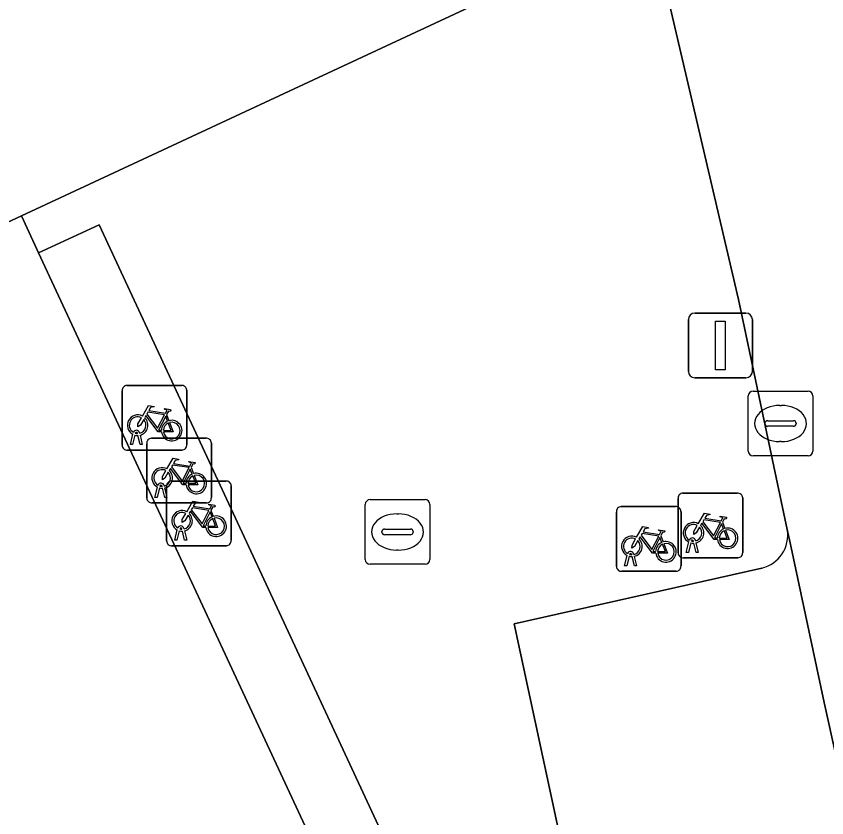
# Model space of a CAD drawing. Extents: x 160030 to 160839, y 385325 to 386450.
# Drawn here: x 160558.76 to 160571.3, y 386279.02 to 386291.41 of the extents above; entities that cross this region are included whole.
import ezdxf

# ---------------------------------------------------------------- set-up
doc = ezdxf.new("R2010")
doc.units = 0
for name, color, linetype in [('IMGEO_Fietsenrek', 7, 'Continuous'), ('IMGEO_Kolk', 7, 'Continuous'), ('IMGEO_Lichtmast', 7, 'Continuous'), ('IMGEO_Pand', 7, 'Continuous'), ('IMGEO_Parkeervlak_open', 7, 'Continuous'), ('IMGEO_Rijbaan_lokaal_open', 7, 'Continuous'), ('IMGEO_Voetpad_open', 7, 'Continuous')]:
    doc.layers.add(name, color=color, linetype=linetype)

msp = doc.modelspace()

# ---------------------------------------------------------------- linework, layer by layer
at = {"layer": 'IMGEO_Fietsenrek'}
for p, q in [((160560.399, 386284.78), (160560.399, 386285.621)), ((160560.399, 386285.621), (160560.399, 386284.78)), ((160560.474, 386285.705), (160561.315, 386285.705)), ((160561.315, 386285.705), (160560.474, 386285.705)), ((160561.399, 386285.63), (160561.399, 386284.789)), ((160561.399, 386284.789), (160561.399, 386285.63)), ((160561.086, 386285.254), (160561.122, 386285.159)), ((160560.526, 386284.789), (160560.565, 386284.949)), ((160560.595, 386284.937), (160560.56, 386284.789)), ((160560.637, 386284.961), (160560.636, 386284.965)), ((160560.678, 386284.789), (160560.644, 386284.931)), ((160560.668, 386284.972), (160560.669, 386284.965)), ((160560.676, 386284.935), (160560.711, 386284.789)), ((160560.854, 386284.888), (160561.695, 386284.888)), ((160561.695, 386284.888), (160560.854, 386284.888)), ((160560.56, 386284.789), (160560.526, 386284.789)), ((160560.711, 386284.789), (160560.678, 386284.789)), ((160560.779, 386283.963), (160560.779, 386284.804)), ((160560.779, 386284.804), (160560.779, 386283.963)), ((160561.779, 386284.813), (160561.779, 386283.972)), ((160561.779, 386283.972), (160561.779, 386284.813)), ((160561.324, 386284.705), (160560.483, 386284.705)), ((160560.483, 386284.705), (160561.324, 386284.705)), ((160561.466, 386284.437), (160561.502, 386284.342)), ((160560.906, 386283.972), (160560.945, 386284.132)), ((160560.975, 386284.12), (160560.94, 386283.972)), ((160561.017, 386284.144), (160561.016, 386284.148)), ((160561.058, 386283.972), (160561.024, 386284.114)), ((160561.048, 386284.155), (160561.049, 386284.148)), ((160561.056, 386284.118), (160561.091, 386283.972)), ((160561.086, 386283.301), (160561.086, 386284.142)), ((160561.086, 386284.142), (160561.086, 386283.301)), ((160561.161, 386284.226), (160562.002, 386284.226)), ((160562.002, 386284.226), (160561.161, 386284.226)), ((160562.086, 386284.151), (160562.086, 386283.31)), ((160562.086, 386283.31), (160562.086, 386284.151)), ((160569.071, 386284.04), (160569.912, 386284.04)), ((160569.912, 386284.04), (160569.071, 386284.04)), ((160561.704, 386283.888), (160560.863, 386283.888)), ((160560.863, 386283.888), (160561.704, 386283.888)), ((160560.94, 386283.972), (160560.906, 386283.972)), ((160561.091, 386283.972), (160561.058, 386283.972)), ((160568.996, 386283.115), (160568.996, 386283.956)), ((160568.996, 386283.956), (160568.996, 386283.115)), ((160569.996, 386283.965), (160569.996, 386283.124)), ((160569.996, 386283.124), (160569.996, 386283.965)), ((160561.773, 386283.775), (160561.809, 386283.68)), ((160568.042, 386282.906), (160568.042, 386283.747)), ((160568.042, 386283.747), (160568.042, 386282.906)), ((160568.117, 386283.831), (160568.958, 386283.831)), ((160568.958, 386283.831), (160568.117, 386283.831)), ((160569.042, 386283.756), (160569.042, 386282.915)), ((160569.042, 386282.915), (160569.042, 386283.756)), ((160561.324, 386283.482), (160561.323, 386283.486)), ((160561.355, 386283.493), (160561.356, 386283.486)), ((160569.683, 386283.589), (160569.719, 386283.494)), ((160561.213, 386283.31), (160561.252, 386283.47)), ((160561.282, 386283.458), (160561.247, 386283.31)), ((160561.365, 386283.31), (160561.331, 386283.452)), ((160561.363, 386283.456), (160561.398, 386283.31)), ((160568.729, 386283.38), (160568.765, 386283.285)), ((160562.011, 386283.226), (160561.17, 386283.226)), ((160561.17, 386283.226), (160562.011, 386283.226)), ((160561.247, 386283.31), (160561.213, 386283.31)), ((160561.398, 386283.31), (160561.365, 386283.31)), ((160569.123, 386283.124), (160569.162, 386283.284)), ((160569.192, 386283.272), (160569.157, 386283.124)), ((160569.234, 386283.296), (160569.233, 386283.3)), ((160569.275, 386283.124), (160569.241, 386283.266)), ((160569.265, 386283.307), (160569.266, 386283.3)), ((160569.273, 386283.27), (160569.308, 386283.124)), ((160569.157, 386283.124), (160569.123, 386283.124)), ((160569.308, 386283.124), (160569.275, 386283.124)), ((160568.169, 386282.915), (160568.208, 386283.075)), ((160568.238, 386283.063), (160568.203, 386282.915)), ((160568.28, 386283.087), (160568.279, 386283.091)), ((160568.321, 386282.915), (160568.287, 386283.057)), ((160568.311, 386283.098), (160568.312, 386283.091)), ((160568.319, 386283.061), (160568.354, 386282.915)), ((160569.921, 386283.04), (160569.08, 386283.04)), ((160569.08, 386283.04), (160569.921, 386283.04)), ((160568.203, 386282.915), (160568.169, 386282.915)), ((160568.354, 386282.915), (160568.321, 386282.915)), ((160568.967, 386282.831), (160568.126, 386282.831)), ((160568.126, 386282.831), (160568.967, 386282.831))]:
    msp.add_line(p, q, dxfattribs=at)
for points in [[(160560.712, 386285.231), (160560.807, 386285.395), (160560.893, 386285.381), (160560.895, 386285.372), (160560.839, 386285.361), (160560.812, 386285.316), (160561.068, 386285.275)], [(160561.008, 386284.987), (160560.958, 386284.987), (160560.767, 386285.238), (160560.748, 386285.206)], [(160561.055, 386285.25), (160560.798, 386285.291), (160560.781, 386285.262), (160560.948, 386285.042), (160561.055, 386285.25)], [(160561.068, 386285.275), (160561.093, 386285.324), (160561.087, 386285.328), (160561.064, 386285.332), (160561.052, 386285.339), (160561.051, 386285.342), (160561.053, 386285.347), (160561.148, 386285.332), (160561.15, 386285.322), (160561.14, 386285.309), (160561.128, 386285.303), (160561.114, 386285.309), (160561.086, 386285.254)], [(160560.733, 386285.179), (160560.681, 386285.089), (160560.641, 386285.064), (160560.642, 386285.111), (160560.697, 386285.205)], [(160561.103, 386285.152), (160561.073, 386285.229), (160560.964, 386285.011), (160561.007, 386285.011)], [(160561.037, 386285.011), (160561.157, 386285.01), (160561.113, 386285.124)], [(160561.133, 386285.131), (160561.188, 386284.986), (160561.038, 386284.986)], [(160561.092, 386284.414), (160561.187, 386284.578), (160561.273, 386284.564), (160561.275, 386284.555), (160561.219, 386284.544), (160561.192, 386284.499), (160561.448, 386284.458)], [(160561.448, 386284.458), (160561.473, 386284.507), (160561.467, 386284.511), (160561.444, 386284.515), (160561.432, 386284.522), (160561.431, 386284.525), (160561.433, 386284.53), (160561.528, 386284.515), (160561.53, 386284.505), (160561.52, 386284.492), (160561.508, 386284.486), (160561.494, 386284.492), (160561.466, 386284.437)], [(160561.113, 386284.362), (160561.061, 386284.272), (160561.021, 386284.247), (160561.022, 386284.294), (160561.077, 386284.388)], [(160561.388, 386284.17), (160561.338, 386284.17), (160561.147, 386284.421), (160561.128, 386284.389)], [(160561.435, 386284.433), (160561.178, 386284.474), (160561.161, 386284.445), (160561.328, 386284.225), (160561.435, 386284.433)], [(160561.483, 386284.335), (160561.453, 386284.412), (160561.344, 386284.194), (160561.387, 386284.194)], [(160561.417, 386284.194), (160561.537, 386284.193), (160561.493, 386284.307)], [(160561.513, 386284.314), (160561.568, 386284.169), (160561.418, 386284.169)], [(160561.399, 386283.752), (160561.494, 386283.916), (160561.58, 386283.902), (160561.582, 386283.893), (160561.526, 386283.882), (160561.499, 386283.837), (160561.755, 386283.796)], [(160561.755, 386283.796), (160561.78, 386283.845), (160561.774, 386283.849), (160561.751, 386283.853), (160561.739, 386283.86), (160561.738, 386283.863), (160561.74, 386283.868), (160561.835, 386283.853), (160561.837, 386283.843), (160561.827, 386283.83), (160561.815, 386283.824), (160561.801, 386283.83), (160561.773, 386283.775)], [(160561.695, 386283.508), (160561.645, 386283.508), (160561.454, 386283.759), (160561.435, 386283.727)], [(160561.742, 386283.771), (160561.485, 386283.812), (160561.468, 386283.783), (160561.635, 386283.563), (160561.742, 386283.771)], [(160561.79, 386283.673), (160561.76, 386283.75), (160561.651, 386283.532), (160561.694, 386283.532)], [(160569.309, 386283.566), (160569.404, 386283.73), (160569.49, 386283.716), (160569.492, 386283.707), (160569.436, 386283.696), (160569.409, 386283.651), (160569.665, 386283.61)], [(160561.42, 386283.7), (160561.368, 386283.61), (160561.328, 386283.585), (160561.329, 386283.632), (160561.384, 386283.726)], [(160561.724, 386283.532), (160561.844, 386283.531), (160561.8, 386283.645)], [(160561.82, 386283.652), (160561.875, 386283.507), (160561.725, 386283.507)], [(160569.652, 386283.585), (160569.395, 386283.626), (160569.378, 386283.597), (160569.545, 386283.377), (160569.652, 386283.585)], [(160569.665, 386283.61), (160569.69, 386283.659), (160569.684, 386283.663), (160569.661, 386283.667), (160569.649, 386283.674), (160569.648, 386283.677), (160569.65, 386283.682), (160569.745, 386283.667), (160569.747, 386283.657), (160569.737, 386283.644), (160569.725, 386283.638), (160569.711, 386283.644), (160569.683, 386283.589)], [(160568.355, 386283.357), (160568.45, 386283.521), (160568.536, 386283.507), (160568.538, 386283.498), (160568.482, 386283.487), (160568.455, 386283.442), (160568.711, 386283.401)], [(160569.33, 386283.514), (160569.278, 386283.424), (160569.238, 386283.399), (160569.239, 386283.446), (160569.294, 386283.54)], [(160569.605, 386283.322), (160569.555, 386283.322), (160569.364, 386283.573), (160569.345, 386283.541)], [(160569.7, 386283.487), (160569.67, 386283.564), (160569.561, 386283.346), (160569.604, 386283.346)], [(160568.651, 386283.113), (160568.601, 386283.113), (160568.41, 386283.364), (160568.391, 386283.332)], [(160568.698, 386283.376), (160568.441, 386283.417), (160568.424, 386283.388), (160568.591, 386283.168), (160568.698, 386283.376)], [(160568.746, 386283.278), (160568.716, 386283.355), (160568.607, 386283.137), (160568.65, 386283.137)], [(160568.711, 386283.401), (160568.736, 386283.45), (160568.73, 386283.454), (160568.707, 386283.458), (160568.695, 386283.465), (160568.694, 386283.468), (160568.696, 386283.473), (160568.791, 386283.458), (160568.793, 386283.448), (160568.783, 386283.435), (160568.771, 386283.429), (160568.757, 386283.435), (160568.729, 386283.38)], [(160569.634, 386283.346), (160569.754, 386283.345), (160569.71, 386283.459)], [(160569.73, 386283.466), (160569.785, 386283.321), (160569.635, 386283.321)], [(160568.376, 386283.305), (160568.324, 386283.215), (160568.284, 386283.19), (160568.285, 386283.237), (160568.34, 386283.331)], [(160568.68, 386283.137), (160568.8, 386283.136), (160568.756, 386283.25)], [(160568.776, 386283.257), (160568.831, 386283.112), (160568.681, 386283.112)]]:
    msp.add_lwpolyline(points, dxfattribs=at)
for centre, radius, start, end in [((160560.477, 386285.627), 0.0779, 92.4484, 184.2845), ((160560.477, 386285.627), 0.0779, 92.4484, 184.2845), ((160561.321, 386285.627), 0.0779, 2.4484, 94.2845), ((160561.321, 386285.627), 0.0779, 2.4484, 94.2845), ((160560.639, 386285.09), 0.159, 62.6766, 242.1369), ((160560.639, 386285.09), 0.129, 63.3192, 238.903), ((160560.639, 386285.09), 0.129, 283.6043, 43.4302), ((160560.639, 386285.09), 0.159, 283.5766, 46.6042), ((160561.166, 386285.006), 0.159, 113.3408, 178.3217), ((160561.166, 386285.006), 0.159, 187.0065, 105.7708), ((160561.166, 386285.006), 0.129, 113.923, 177.9556), ((160561.166, 386285.006), 0.129, 188.6715, 104.5883), ((160560.619, 386284.961), 0.0499, 12.8025, 158.6934), ((160560.639, 386285.09), 0.159, 253.9967, 271.7867), ((160560.619, 386284.961), 0.0174, 12.8025, 163.4502), ((160560.639, 386285.09), 0.129, 253.415, 269.0204), ((160560.857, 386284.81), 0.0779, 92.4484, 184.2845), ((160560.857, 386284.81), 0.0779, 92.4484, 184.2845), ((160561.701, 386284.81), 0.0779, 2.4484, 94.2845), ((160561.701, 386284.81), 0.0779, 2.4484, 94.2845), ((160560.477, 386284.783), 0.0779, 182.4484, 274.2845), ((160560.477, 386284.783), 0.0779, 182.4484, 274.2845), ((160561.321, 386284.783), 0.0779, 272.4484, 4.2845), ((160561.321, 386284.783), 0.0779, 272.4484, 4.2845), ((160561.019, 386284.273), 0.159, 62.6766, 242.1369), ((160561.019, 386284.273), 0.129, 63.3192, 238.903), ((160561.019, 386284.273), 0.129, 283.6043, 43.4302), ((160561.019, 386284.273), 0.159, 283.5766, 46.6042), ((160561.546, 386284.189), 0.159, 113.3408, 178.3217), ((160561.546, 386284.189), 0.159, 187.0065, 105.7708), ((160561.546, 386284.189), 0.129, 113.923, 177.9556), ((160561.546, 386284.189), 0.129, 188.6715, 104.5883), ((160560.999, 386284.144), 0.0499, 12.8025, 158.6934), ((160561.019, 386284.273), 0.159, 253.9967, 271.7867), ((160560.999, 386284.144), 0.0174, 12.8025, 163.4502), ((160561.019, 386284.273), 0.129, 253.415, 269.0204), ((160561.164, 386284.148), 0.0779, 92.4484, 184.2845), ((160561.164, 386284.148), 0.0779, 92.4484, 184.2845), ((160562.008, 386284.148), 0.0779, 2.4484, 94.2845), ((160562.008, 386284.148), 0.0779, 2.4484, 94.2845), ((160569.074, 386283.962), 0.0779, 92.4484, 184.2845), ((160569.074, 386283.962), 0.0779, 92.4484, 184.2845), ((160569.918, 386283.962), 0.0779, 2.4484, 94.2845), ((160569.918, 386283.962), 0.0779, 2.4484, 94.2845), ((160560.857, 386283.966), 0.0779, 182.4484, 274.2845), ((160560.857, 386283.966), 0.0779, 182.4484, 274.2845), ((160561.701, 386283.966), 0.0779, 272.4484, 4.2845), ((160561.701, 386283.966), 0.0779, 272.4484, 4.2845), ((160561.326, 386283.611), 0.159, 62.6766, 242.1369), ((160561.326, 386283.611), 0.129, 63.3192, 238.903), ((160568.12, 386283.753), 0.0779, 92.4484, 184.2845), ((160568.12, 386283.753), 0.0779, 92.4484, 184.2845), ((160568.964, 386283.753), 0.0779, 2.4484, 94.2845), ((160568.964, 386283.753), 0.0779, 2.4484, 94.2845), ((160561.326, 386283.611), 0.129, 283.6043, 43.4302), ((160561.326, 386283.611), 0.159, 283.5766, 46.6042), ((160561.853, 386283.527), 0.159, 113.3408, 178.3217), ((160561.853, 386283.527), 0.159, 187.0065, 105.7708), ((160561.853, 386283.527), 0.129, 113.923, 177.9556), ((160561.853, 386283.527), 0.129, 188.6715, 104.5883), ((160561.306, 386283.482), 0.0499, 12.8025, 158.6934), ((160561.306, 386283.482), 0.0174, 12.8025, 163.4502), ((160561.326, 386283.611), 0.129, 253.415, 269.0204), ((160569.236, 386283.425), 0.159, 62.6766, 242.1369), ((160569.236, 386283.425), 0.129, 63.3192, 238.903), ((160569.236, 386283.425), 0.129, 283.6043, 43.4302), ((160569.236, 386283.425), 0.159, 283.5766, 46.6042), ((160569.763, 386283.341), 0.159, 113.3408, 178.3217), ((160569.763, 386283.341), 0.159, 187.0065, 105.7708), ((160561.326, 386283.611), 0.159, 253.9967, 271.7867), ((160568.282, 386283.216), 0.159, 62.6766, 242.1369), ((160569.763, 386283.341), 0.129, 113.923, 177.9556), ((160569.763, 386283.341), 0.129, 188.6715, 104.5883), ((160561.164, 386283.304), 0.0779, 182.4484, 274.2845), ((160561.164, 386283.304), 0.0779, 182.4484, 274.2845), ((160562.008, 386283.304), 0.0779, 272.4484, 4.2845), ((160562.008, 386283.304), 0.0779, 272.4484, 4.2845), ((160568.282, 386283.216), 0.129, 63.3192, 238.903), ((160568.282, 386283.216), 0.129, 283.6043, 43.4302), ((160568.282, 386283.216), 0.159, 283.5766, 46.6042), ((160568.809, 386283.132), 0.159, 113.3408, 178.3217), ((160568.809, 386283.132), 0.159, 187.0065, 105.7708), ((160568.809, 386283.132), 0.129, 113.923, 177.9556), ((160568.809, 386283.132), 0.129, 188.6715, 104.5883), ((160569.216, 386283.296), 0.0499, 12.8025, 158.6934), ((160569.236, 386283.425), 0.159, 253.9967, 271.7867), ((160569.216, 386283.296), 0.0174, 12.8025, 163.4502), ((160569.236, 386283.425), 0.129, 253.415, 269.0204), ((160568.262, 386283.087), 0.0499, 12.8025, 158.6934), ((160568.262, 386283.087), 0.0174, 12.8025, 163.4502), ((160569.074, 386283.118), 0.0779, 182.4484, 274.2845), ((160569.074, 386283.118), 0.0779, 182.4484, 274.2845), ((160569.918, 386283.118), 0.0779, 272.4484, 4.2845), ((160569.918, 386283.118), 0.0779, 272.4484, 4.2845), ((160568.282, 386283.216), 0.159, 253.9967, 271.7867), ((160568.282, 386283.216), 0.129, 253.415, 269.0204), ((160568.12, 386282.909), 0.0779, 182.4484, 274.2845), ((160568.12, 386282.909), 0.0779, 182.4484, 274.2845), ((160568.964, 386282.909), 0.0779, 272.4484, 4.2845), ((160568.964, 386282.909), 0.0779, 272.4484, 4.2845)]:
    msp.add_arc(centre, radius, start, end, dxfattribs=at)
at = {"layer": 'IMGEO_Kolk'}
for p, q in [((160570.156, 386285.615), (160571.008, 386285.615)), ((160570.081, 386284.689), (160570.081, 386285.541)), ((160571.082, 386285.541), (160571.082, 386284.689)), ((160570.569, 386285.395), (160570.594, 386285.395)), ((160570.34, 386285.109), (160570.34, 386285.121)), ((160570.383, 386285.158), (160570.781, 386285.158)), ((160570.824, 386285.121), (160570.824, 386285.109)), ((160570.778, 386285.072), (160570.38, 386285.072)), ((160570.592, 386284.835), (160570.567, 386284.835)), ((160571.008, 386284.615), (160570.156, 386284.615)), ((160564.158, 386283.013), (160564.158, 386283.865)), ((160564.233, 386283.939), (160565.085, 386283.939)), ((160565.159, 386283.865), (160565.159, 386283.013)), ((160564.646, 386283.719), (160564.671, 386283.719)), ((160564.46, 386283.482), (160564.858, 386283.482)), ((160564.417, 386283.433), (160564.417, 386283.445)), ((160564.855, 386283.396), (160564.457, 386283.396)), ((160564.901, 386283.445), (160564.901, 386283.433)), ((160564.669, 386283.159), (160564.644, 386283.159)), ((160565.085, 386282.939), (160564.233, 386282.939))]:
    msp.add_line(p, q, dxfattribs=at)
for points in [[(160570.156, 386285.615), (160571.008, 386285.615)], [(160570.081, 386284.689), (160570.081, 386285.541)], [(160571.082, 386285.541), (160571.082, 386284.689)], [(160571.008, 386284.615), (160570.156, 386284.615)], [(160564.158, 386283.013), (160564.158, 386283.865)], [(160564.233, 386283.939), (160565.085, 386283.939)], [(160565.159, 386283.865), (160565.159, 386283.013)], [(160565.085, 386282.939), (160564.233, 386282.939)]]:
    msp.add_lwpolyline(points, dxfattribs=at)
for centre, radius, start, end in [((160570.158, 386285.539), 0.0765, 91.552, 178.448), ((160570.158, 386285.539), 0.0765, 91.552, 178.448), ((160571.006, 386285.539), 0.0765, 1.552, 88.448), ((160571.006, 386285.539), 0.0765, 1.552, 88.448), ((160570.38, 386285.118), 0.0403, 85.8775, 175.7526), ((160570.377, 386285.108), 0.0366, 178.938, 274.7102), ((160570.781, 386285.115), 0.043, 264.8664, 352.4533), ((160570.785, 386285.12), 0.0386, 1.7309, 96.639), ((160570.158, 386284.691), 0.0765, 181.552, 268.448), ((160570.158, 386284.691), 0.0765, 181.552, 268.448), ((160571.006, 386284.691), 0.0765, 271.552, 358.448), ((160571.006, 386284.691), 0.0765, 271.552, 358.448), ((160564.235, 386283.863), 0.0765, 91.552, 178.448), ((160564.235, 386283.863), 0.0765, 91.552, 178.448), ((160565.083, 386283.863), 0.0765, 1.552, 88.448), ((160565.083, 386283.863), 0.0765, 1.552, 88.448), ((160564.457, 386283.442), 0.0403, 85.8775, 175.7526), ((160564.862, 386283.444), 0.0386, 1.7309, 96.639), ((160564.454, 386283.432), 0.0366, 178.938, 274.7102), ((160564.858, 386283.439), 0.043, 264.8664, 352.4533), ((160564.235, 386283.015), 0.0765, 181.552, 268.448), ((160564.235, 386283.015), 0.0765, 181.552, 268.448), ((160565.083, 386283.015), 0.0765, 271.552, 358.448), ((160565.083, 386283.015), 0.0765, 271.552, 358.448)]:
    msp.add_arc(centre, radius, start, end, dxfattribs=at)
for centre, major_axis, ratio, start_param, end_param in [((160570.568, 386285.115), (-0.387, 0.002), 0.722429, 4.712389, 7.853982), ((160570.593, 386285.115), (-0.39, 0.002), 0.717154, 1.570796, 4.712389), ((160564.645, 386283.439), (-0.387, 0.002), 0.722429, 4.712389, 7.853982), ((160564.67, 386283.439), (-0.39, 0.002), 0.717154, 1.570796, 4.712389)]:
    msp.add_ellipse(centre, major_axis=major_axis, ratio=ratio, start_param=start_param, end_param=end_param, dxfattribs=at)
at = {"layer": 'IMGEO_Lichtmast'}
for p, q in [((160569.256, 386286.822), (160570.046, 386286.822)), ((160570.046, 386286.822), (160569.256, 386286.822)), ((160569.156, 386285.922), (160569.156, 386286.722)), ((160569.156, 386286.722), (160569.156, 386285.922)), ((160570.146, 386286.722), (160570.146, 386285.922)), ((160570.146, 386285.922), (160570.146, 386286.722)), ((160570.046, 386285.822), (160569.256, 386285.822)), ((160569.256, 386285.822), (160570.046, 386285.822))]:
    msp.add_line(p, q, dxfattribs=at)
msp.add_lwpolyline([(160569.576, 386286.697), (160569.726, 386286.697), (160569.726, 386285.947), (160569.576, 386285.947), (160569.576, 386286.697)], dxfattribs=at)
for centre, start, end in [((160569.256, 386286.722), 90, 180), ((160569.256, 386286.722), 90, 180), ((160570.046, 386286.722), 0, 90), ((160570.046, 386286.722), 360, 90), ((160569.256, 386285.922), 180, 270), ((160569.256, 386285.922), 180, 270), ((160570.046, 386285.922), 270, 0), ((160570.046, 386285.922), 270, 0)]:
    msp.add_arc(centre, 0.1, start, end, dxfattribs=at)
at = {"layer": 'IMGEO_Pand'}
msp.add_lwpolyline([(160564.552, 386268.919), (160567.278, 386270.187), (160566.044, 386272.84), (160559.108, 386287.753), (160558.841, 386288.328), (160540.218, 386279.666), (160551.34, 386255.017), (160565.886, 386261.783), (160562.92, 386268.16)], close=True, dxfattribs=at)
at = {"layer": 'IMGEO_Parkeervlak_open'}
for points in [[(160573.783, 386269.382), (160573.724, 386269.66), (160571.254, 386280.804), (160570.729, 386283.272), (160570.686, 386283.475)], [(160570.292, 386282.88), (160566.463, 386282.019), (160569.327, 386268.69), (160573.184, 386269.577)]]:
    msp.add_lwpolyline(points, dxfattribs=at)
msp.add_arc((160570.17, 386283.389), 0.523, 283.4706, 9.5055, dxfattribs=at)
at = {"layer": 'IMGEO_Rijbaan_lokaal_open'}
msp.add_lwpolyline([(160526.405, 386273.241), (160540.218, 386279.666), (160558.841, 386288.328), (160565.917, 386291.617), (160568.687, 386292.351), (160568.038, 386295.127), (160567.427, 386297.831), (160556.804, 386292.876), (160529.99, 386280.395), (160511.822, 386271.977), (160509.851, 386271.064), (160500, 386266.499), (160499.019, 386266.046), (160486.842, 386260.322), (160464.649, 386250), (160461.639, 386248.6), (160463.741, 386244.093), (160476.44, 386250), (160490.848, 386256.702), (160500, 386260.959), (160512.703, 386266.867)], close=True, dxfattribs=at)
msp.add_lwpolyline([(160568.687, 386292.351), (160569.929, 386287.035), (160570.686, 386283.475), (160570.729, 386283.272), (160571.254, 386280.804), (160573.724, 386269.66), (160573.783, 386269.382), (160574.223, 386267.261), (160578.589, 386248.37), (160578.679, 386247.961), (160578.774, 386247.521), (160581.262, 386235.966), (160582.058, 386232.375), (160584.588, 386220.97), (160587.838, 386205.956), (160587.887, 386205.804), (160591.391, 386189.201)], dxfattribs=at)
at = {"layer": 'IMGEO_Voetpad_open'}
for points in [[(160570.686, 386283.475), (160569.929, 386287.035), (160568.687, 386292.351), (160565.917, 386291.617), (160558.841, 386288.328), (160559.108, 386287.753), (160560.042, 386288.187), (160566.978, 386273.274), (160566.044, 386272.84), (160567.278, 386270.187), (160564.552, 386268.919), (160567.929, 386261.657), (160551.752, 386254.133), (160551.34, 386255.017), (160543.862, 386251.539), (160544.612, 386250), (160545.406, 386248.37), (160545.936, 386248.62)], [(160566.463, 386282.019), (160570.292, 386282.88)], [(160573.184, 386269.577), (160569.327, 386268.69), (160566.463, 386282.019)]]:
    msp.add_lwpolyline(points, dxfattribs=at)
msp.add_lwpolyline([(160559.108, 386287.753), (160566.044, 386272.84), (160566.978, 386273.274), (160560.042, 386288.187)], close=True, dxfattribs=at)
msp.add_arc((160570.17, 386283.389), 0.523, 283.4706, 9.5055, dxfattribs=at)

doc.saveas('drawing.dxf')
